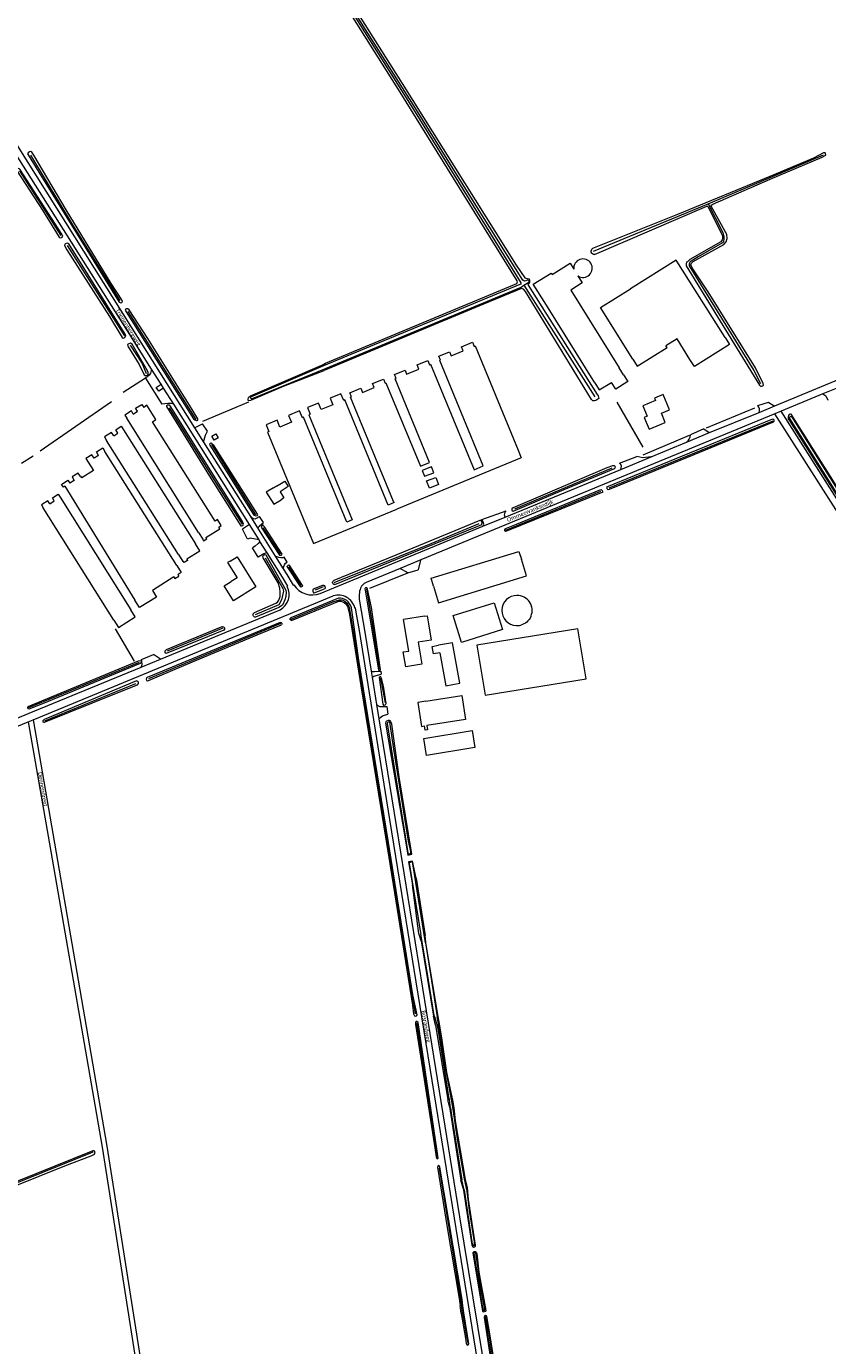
# Model space of a CAD drawing. Extents: x 177628 to 188968, y 384226 to 390673.
# Tile 347 of 393: x 186983 to 187466, y 386037 to 386833. Entities that reach past the tile are written whole.
import ezdxf

# ---------------------------------------------------------------- set-up
doc = ezdxf.new("R2010")
doc.units = 0
for name, color, linetype, lineweight in [('B01_T', 14, 'Continuous', 9), ('B02_D', 14, 'Continuous', 9), ('B02_T', 14, 'Continuous', 9), ('B03_F', 14, 'Continuous', 9), ('B11_F', 14, 'Continuous', 9), ('B11_S', 14, 'Continuous', 9), ('B14_F', 14, 'Continuous', 9), ('T02_F', 253, 'RASTER', 9), ('T04_F', 253, 'HAAG', 9), ('T07_F', 253, 'Continuous', 9), ('T09_F', 253, 'Continuous', 9), ('T09_T', 253, 'Continuous', 9), ('T22_D', 253, 'Continuous', 9), ('T22_F', 253, 'Continuous', 9), ('V00_F', 8, 'Continuous', 9), ('V00_T', 8, 'Continuous', 9), ('V06_F', 8, 'Continuous', 9), ('V06_T', 8, 'Continuous', 9), ('W01_F', 253, 'Continuous', 9), ('Z06', 7, 'Continuous', 9)]:
    doc.layers.add(name, color=color, linetype=linetype, lineweight=lineweight)
doc.styles.add('Legend', font='calibri.ttf')
doc.linetypes.add('HAAG', pattern='A,4,-1,[5,TOPOCAD.SHX,S=0.35,R=0,X=-0.35,Y=-0.35],-1', length=6)
doc.linetypes.add('RASTER', pattern='A,4,-1,[4,TOPOCAD.SHX,S=0.5,R=0,X=-0.5,Y=0],-1', length=6)

msp = doc.modelspace()

# ---------------------------------------------------------------- linework, layer by layer
at = {"layer": 'B01_T', "linetype": 'Continuous'}
for points in [[(187357.441, 386597.974), (187355.724, 386597.265), (187358.63, 386590.226), (187368.336, 386594.232), (187366.046, 386599.779), (187370.884, 386601.776), (187367.076, 386611), (187361.974, 386608.895), (187362.55, 386607.499)], [(187026.413, 386574.336), (187023.732, 386572.65)], [(187073.53, 386507.969), (187030.249, 386576.75)], [(187020.059, 386570.338), (187023.259, 386565.251), (187016.267, 386560.852), (187015.682, 386561.783), (187015.458, 386561.642)], [(187011.587, 386559.206), (187009.095, 386557.638)], [(187131.86, 386554.842), (187133.673, 386555.992), (187133.812, 386555.772), (187138.722, 386558.878), (187140.86, 386555.498), (187135.941, 386552.386), (187138.294, 386548.668), (187136.489, 386547.522)], [(187006.011, 386555.698), (187048.352, 386486.952)], [(187131.86, 386554.842), (187127.634, 386552.171), (187132.261, 386544.849), (187136.489, 386547.522)], [(187105.713, 386510.541), (187109.954, 386513.191), (187121.29, 386495.016), (187107.796, 386486.651), (187102.179, 386495.711), (187106.354, 386498.299)], [(187105.713, 386510.541), (187104.247, 386509.625), (187109.936, 386500.519), (187106.354, 386498.299)], [(187073.53, 386507.969), (187076.222, 386503.691), (187074.334, 386502.503)], [(187071.912, 386500.978), (187058.865, 386492.766), (187061.267, 386488.866), (187051.049, 386482.573), (187048.352, 386486.952)], [(187216.706, 386447.523), (187211.809, 386446.696), (187210.29, 386455.697), (187213.624, 386456.26), (187210.399, 386475.366)], [(187225.435, 386472.642), (187227.054, 386462.913), (187219.221, 386461.591), (187221.462, 386448.326), (187216.706, 386447.523)], [(187223.181, 386477.368), (187224.597, 386477.607), (187225.435, 386472.642)]]:
    msp.add_lwpolyline(points, dxfattribs=at)
at = {"layer": 'B02_D', "linetype": 'Continuous'}
msp.add_lwpolyline([(187348.745, 386632.358), (187351.395, 386628.119), (187369.456, 386639.409), (187368.755, 386640.531)], dxfattribs=at)
at = {"layer": 'B02_T', "linetype": 'Continuous'}
for points in [[(187311.343, 386674.075), (187340.601, 386627.269)], [(187348.745, 386632.358), (187329.264, 386663.521), (187347.339, 386674.796)], [(187325.911, 386618.079), (187296.62, 386664.907)], [(187404.438, 386645.573), (187407.101, 386641.342), (187385.976, 386628.042), (187383.312, 386632.274)], [(187239.226, 386634.456), (187246.478, 386637.444)], [(187253.006, 386640.135), (187253.623, 386640.389), (187279.534, 386577.511)], [(187226.11, 386629.05), (187226.734, 386629.307), (187252.961, 386565.67), (187258.505, 386567.954), (187232.278, 386631.592), (187232.781, 386631.799)], [(187212.32, 386623.366), (187219.63, 386626.379)], [(187343.252, 386623.028), (187340.601, 386627.269)], [(187185.63, 386612.366), (187192.74, 386615.296)], [(187199.284, 386617.993), (187199.836, 386618.221), (187220.589, 386567.866)], [(187226.179, 386570.039), (187205.38, 386620.506), (187205.927, 386620.731)], [(187325.911, 386618.079), (187328.56, 386613.844), (187335.892, 386618.427)], [(187204.46, 386546.524), (187178.491, 386609.424), (187179.054, 386609.656)], [(187047.363, 386599.321), (187049.883, 386600.958)], [(187096.661, 386534.647), (187058.996, 386594.667), (187060.987, 386595.916), (187055.565, 386604.556), (187053.612, 386603.33)], [(187041.429, 386589.807), (187084.806, 386520.965)], [(187086.647, 386527.899), (187043.435, 386596.77)], [(187074.627, 386514.459), (187031.219, 386583.362)], [(187035.512, 386586.072), (187038.112, 386587.713)], [(187279.534, 386577.511), (187281.442, 386572.889), (187206.368, 386541.902)], [(187228.729, 386563.852), (187227.267, 386567.4)], [(187221.662, 386565.264), (187223.095, 386561.786)], [(187229.896, 386561.022), (187231.615, 386556.85), (187226.071, 386554.565), (187224.284, 386558.9)], [(187035.681, 386474.8), (186993.048, 386542.75)], [(186996.944, 386545.194), (186999.654, 386546.894)], [(187003.156, 386549.091), (187045.781, 386481.141)], [(187204.753, 386545.814), (187204.46, 386546.524)], [(187086.647, 386527.899), (187089.286, 386523.693)], [(187091.157, 386524.867), (187099.509, 386530.109), (187098.876, 386531.118)], [(187079.567, 386511.87), (187087.419, 386516.818), (187084.806, 386520.965)], [(187074.627, 386514.459), (187077.198, 386510.378), (187077.465, 386510.546)], [(187228.45, 386495.45), (187227.012, 386500.239), (187280.079, 386516.421), (187281.537, 386511.638)], [(187228.45, 386495.45), (187231.475, 386485.375), (187284.604, 386501.575), (187281.537, 386511.638)], [(187035.681, 386474.8), (187038.341, 386470.562), (187048.442, 386476.899), (187045.781, 386481.141)], [(187259.617, 386429.622), (187320.61, 386439.546), (187315.525, 386469.732), (187254.643, 386459.827), (187259.617, 386429.622)], [(187223.972, 386425.968), (187219.028, 386425.192), (187221.284, 386410.804), (187223.131, 386411.093)], [(187223.972, 386425.968), (187245.659, 386429.37), (187247.917, 386414.982), (187224.553, 386411.316), (187224.967, 386408.679), (187223.544, 386408.456), (187223.131, 386411.093)]]:
    msp.add_lwpolyline(points, dxfattribs=at)
at = {"layer": 'B03_F', "linetype": 'Continuous'}
for points in [[(187094.775, 386585.876), (187097.08, 386587.329), (187098.538, 386585.016), (187096.234, 386583.563), (187094.775, 386585.876)], [(187287.403, 386477.384), (187287.248, 386477.023)], [(187251.897, 386408.289), (187253.414, 386398.122), (187224.334, 386393.228), (187222.642, 386403.379), (187251.897, 386408.289)]]:
    msp.add_lwpolyline(points, dxfattribs=at)
for centre, radius, start, end in [((187278.917, 386480.731), 9.123, 90.073166, 266.47027), ((187278.918, 386480.732), 9.122, 338.46546, 90.081487), ((187278.917, 386480.714), 9.105, 266.45929, 284.407988)]:
    msp.add_arc(centre, radius, start, end, dxfattribs=at)
at = {"layer": 'B03_F', "linetype": 'Continuous', "extrusion": (0, 0, -1)}
msp.add_arc((-187278.909, 386480.735), 9.127, 203.994979, 255.575513, dxfattribs=at)
at = {"layer": 'B11_F', "linetype": 'Continuous'}
for points in [[(187023.732, 386572.65), (187022.424, 386574.729), (187018.751, 386572.417), (187020.059, 386570.338)], [(187026.413, 386574.336), (187025.104, 386576.415), (187028.941, 386578.829), (187030.249, 386576.75)], [(187006.011, 386555.698), (187005.163, 386555.184), (187004.073, 386556.852), (187007.9, 386559.404), (187009.095, 386557.638)], [(187015.458, 386561.642), (187014.13, 386563.694), (187010.363, 386561.37), (187011.587, 386559.206)], [(187071.912, 386500.978), (187072.436, 386500.012), (187074.928, 386501.359), (187074.334, 386502.503)], [(187223.181, 386477.368), (187210.399, 386475.366)]]:
    msp.add_lwpolyline(points, dxfattribs=at)
at = {"layer": 'B11_S', "linetype": 'Continuous'}
msp.add_lwpolyline([(187362.55, 386607.499), (187354.825, 386604.312), (187357.441, 386597.974)], dxfattribs=at)
at = {"layer": 'B14_F', "linetype": 'Continuous'}
for points in [[(187296.62, 386664.907), (187288.643, 386677.659), (187299.438, 386684.411), (187300.041, 386683.447), (187310.926, 386690.256), (187313.172, 386686.666)], [(187404.438, 386645.573), (187375.062, 386692.245), (187347.339, 386674.796)], [(187315.69, 386682.639), (187318.327, 386678.424), (187311.343, 386674.075)], [(187246.478, 386637.444), (187245.442, 386639.958), (187251.969, 386642.649), (187253.006, 386640.135)], [(187383.312, 386632.274), (187375.471, 386644.729), (187368.755, 386640.531)], [(187219.63, 386626.379), (187218.59, 386628.902), (187225.07, 386631.573), (187226.11, 386629.05)], [(187232.781, 386631.799), (187231.759, 386634.279), (187238.204, 386636.936), (187239.226, 386634.456)], [(187205.927, 386620.731), (187204.937, 386623.133), (187211.33, 386625.768), (187212.32, 386623.366)], [(187343.252, 386623.028), (187345.849, 386618.874), (187338.488, 386614.273), (187335.892, 386618.427)], [(187179.054, 386609.656), (187178.029, 386612.145), (187184.604, 386614.855), (187185.63, 386612.366)], [(187192.74, 386615.296), (187191.749, 386617.701), (187198.293, 386620.398), (187199.284, 386617.993)], [(187160.772, 386601.951), (187159.144, 386605.897), (187152.516, 386603.162), (187154.144, 386599.216)], [(187174.306, 386607.537), (187172.678, 386611.483), (187166.174, 386608.799), (187167.802, 386604.853)], [(187204.753, 386545.814), (187201.145, 386544.325), (187174.945, 386607.801), (187174.306, 386607.537)], [(187047.363, 386599.321), (187046.204, 386601.17), (187042.236, 386598.681), (187043.435, 386596.77)], [(187049.883, 386600.958), (187048.749, 386602.767), (187052.491, 386605.115), (187053.612, 386603.33)], [(187149.444, 386597.094), (187147.742, 386601.218), (187141.102, 386598.478), (187142.804, 386594.354)], [(187154.144, 386599.216), (187153.278, 386598.858), (187179.468, 386535.404), (187176.128, 386534.025), (187150.001, 386597.324), (187149.444, 386597.094)], [(187167.802, 386604.853), (187160.772, 386601.951)], [(187038.112, 386587.713), (187036.79, 386589.811), (187040.109, 386591.902), (187041.429, 386589.807)], [(187135.807, 386591.466), (187134.105, 386595.59), (187127.475, 386592.853), (187129.177, 386588.729)], [(187142.804, 386594.354), (187135.807, 386591.466)], [(187035.512, 386586.072), (187034.189, 386588.172), (187029.894, 386585.466), (187031.219, 386583.362)], [(187129.177, 386588.729), (187128.397, 386588.407), (187156.148, 386521.174), (187206.368, 386541.902)], [(187220.589, 386567.866), (187226.179, 386570.039)], [(187227.267, 386567.4), (187221.662, 386565.264)], [(187223.095, 386561.786), (187228.729, 386563.852)], [(187224.284, 386558.9), (187229.896, 386561.022)], [(186999.654, 386546.894), (186998.546, 386548.661), (187002.048, 386550.858), (187003.156, 386549.091)], [(186996.944, 386545.194), (186995.835, 386546.96), (186991.94, 386544.516), (186993.048, 386542.75)], [(187098.876, 386531.118), (187100.414, 386532.117), (187098.221, 386535.65), (187096.661, 386534.647)], [(187089.286, 386523.693), (187089.81, 386522.827), (187091.694, 386523.958), (187091.157, 386524.867)], [(187079.567, 386511.87), (187080.074, 386510.899), (187077.978, 386509.646), (187077.465, 386510.546)], [(187265.112, 386485.412), (187270.201, 386469.231), (187245.45, 386461.447), (187240.361, 386477.628), (187265.112, 386485.412)], [(187232.284, 386455.211), (187228.497, 386454.53), (187227.681, 386459.066), (187231.468, 386459.747)], [(187232.284, 386455.211), (187235.862, 386435.322), (187244.313, 386436.842), (187239.919, 386461.267), (187231.468, 386459.747)]]:
    msp.add_lwpolyline(points, dxfattribs=at)
msp.add_arc((187318.722, 386687.336), 5.59, 237.15443, 186.879354, dxfattribs=at)
at = {"layer": 'T02_F', "linetype": 'RASTER'}
msp.add_lwpolyline([(187048.009, 386450.112), (187036.687, 386469.581)], dxfattribs=at)
at = {"layer": 'T04_F', "linetype": 'HAAG'}
for points in [[(187054.804, 386620.905), (187041.247, 386612.267)], [(187034.223, 386606.691), (186991.071, 386576.9)], [(187116.965, 386606.482), (187089.083, 386594.894)], [(187355.079, 386579.208), (187339.419, 386606.382)], [(187422.241, 386602.821), (187393.027, 386590.785)], [(187382.87, 386586.311), (187354.903, 386574.42)], [(186986.907, 386573.805), (186979.903, 386569.514)], [(187190.149, 386494.231), (187212.966, 386503.471)]]:
    msp.add_lwpolyline(points, dxfattribs=at)
at = {"layer": 'T07_F', "linetype": 'Continuous'}
for points in [[(186985.316, 386755.456), (187011.223, 386712.557), (187039.3, 386667.751)], [(187394.188, 386726.194), (187463.805, 386755.671)], [(186978.688, 386746.116), (187003.58, 386707.033)], [(187325.024, 386697.645), (187394.188, 386726.194)], [(187394.188, 386726.194), (187403.117, 386708.943), (187403.664, 386706.45), (187403.832, 386705.016), (187403.458, 386703.527), (187402.882, 386702.704), (187388.309, 386694.121), (187383.431, 386691.093), (187382.838, 386689.885), (187382.866, 386688.765), (187421.888, 386625.675), (187425.822, 386617.71)], [(187007.469, 386701.074), (187041.992, 386646.404)], [(187283.046, 386677.045), (187325.812, 386609.586)], [(187044.137, 386661.281), (187085.006, 386595.927)], [(187045.429, 386640.792), (187052.628, 386629.705), (187055.189, 386623.802)], [(187069.049, 386603.091), (187097.014, 386558.165), (187113.006, 386532.751)], [(187433.205, 386595.097), (187334.352, 386554.626)], [(187094.589, 386580.906), (187121.096, 386538.368)], [(187277.52, 386542.142), (187336.44, 386566.87)], [(187329.298, 386552.557), (187271.937, 386529.073)], [(187125.574, 386530.625), (187135.972, 386514.803)], [(187168.591, 386497.711), (187227.144, 386521.135), (187256.157, 386533.254)], [(187126.962, 386512.54), (187137.577, 386494.068), (187138.002, 386492.329), (187136.808, 386487.146), (187135.219, 386484.176), (187120.799, 386478.188)], [(187140.984, 386507.177), (187146.696, 386498.486), (187148.526, 386495.81)], [(187157.271, 386493.182), (187160.753, 386494.575)], [(187160.753, 386494.575), (187162.195, 386495.152)], [(187142.637, 386475.567), (187167.798, 386485.92), (187171.89, 386487.216), (187173.398, 386487.193), (187174.65, 386486.596), (187176.168, 386485.276), (187177.08, 386484.002), (187177.673, 386482.712), (187193.946, 386382.621), (187208.885, 386289.536), (187217.426, 386237.266)], [(187187.996, 386493.806), (187195.997, 386445.318)], [(187056.804, 386439.692), (187135.546, 386472.65), (187136.339, 386472.976)], [(187101.416, 386470.138), (187067.759, 386456.161)], [(187050.965, 386449.398), (186984.187, 386422.007)], [(187196.514, 386439.81), (187199.321, 386424.957)], [(186994.029, 386414.208), (187048.924, 386436.719)], [(187218.307, 386231.811), (187227.632, 386170.331), (187230.792, 386151.141)], [(186836.812, 386078.863), (187021.656, 386153.353), (187023.054, 386153.996)], [(187231.861, 386144.144), (187245.447, 386061.506)], [(187246.056, 386056.642), (187245.447, 386061.506)], [(187246.056, 386056.642), (187249.142, 386038.461)]]:
    msp.add_lwpolyline(points, dxfattribs=at)
at = {"layer": 'T09_F', "linetype": 'Continuous'}
for points in [[(187160.936, 386628.632), (187163.349, 386629.992), (187278.728, 386678.107), (187279.234, 386679.088), (187279.031, 386679.752), (187208.394, 386793.57), (187140.691, 386901.241), (187095.398, 386972.669), (187019.956, 387090.616), (187006.344, 387111.722), (187006.478, 387112.257), (187007.182, 387112.578), (187032.096, 387130.482), (187032.963, 387131.067)], [(187034.866, 387129.384), (187034.198, 387128.984), (187012.925, 387112.838), (187012.13, 387112.096), (187011.832, 387111.299), (187012.225, 387110.438), (187068.946, 387021.661), (187135.469, 386916.183), (187209.51, 386798.869), (187278.32, 386689.144), (187283.697, 386681.54), (187284.302, 386681.243)], [(187006.838, 386722.579), (186987.294, 386755.573), (186986.136, 386757.321), (186985.418, 386757.661), (186984.754, 386757.458), (186984.002, 386757.028), (186983.513, 386756.432), (186983.829, 386755.724), (186991.98, 386742.752), (187038.777, 386666.899), (187039.801, 386666.507), (187040.51, 386666.823), (187040.877, 386667.27), (187040.49, 386668.135), (187034.059, 386678.101), (187006.838, 386722.579)], [(187394.276, 386673.006), (187384.556, 386687.503), (187383.762, 386689.282), (187384.225, 386690.324), (187385.29, 386691.263), (187403.647, 386701.686), (187405.081, 386703.254), (187405.663, 386705.277), (187405.461, 386707.599), (187396.081, 386724.659), (187396.149, 386725.339), (187397.163, 386725.977), (187431.617, 386741.082), (187463.071, 386754.383), (187465.28, 386755.462), (187465.02, 386756.459), (187464.848, 386756.846), (187463.824, 386756.853), (187457.85, 386753.815), (187431.571, 386742.639), (187375.693, 386719.825), (187324.571, 386699.129)], [(186992.458, 386722.339), (187002.678, 386706.08), (187003.316, 386705.658), (187004.088, 386705.83), (187004.516, 386706.087), (187004.781, 386706.735), (187004.314, 386707.843), (186978.959, 386747.115), (186978.163, 386747.548), (186977.381, 386747.218), (186977.117, 386746.57), (186977.353, 386745.826), (186992.458, 386722.339)], [(187325.628, 386695.594), (187393.389, 386724.664), (187393.845, 386724.682), (187393.991, 386724.561), (187402.933, 386707.027), (187402.85, 386705.134), (187402.705, 386704.42), (187401.967, 386703.163), (187383.3, 386692.602), (187381.72, 386691.154), (187381.29, 386690.869), (187381.025, 386690.009), (187381.044, 386688.718), (187425.306, 386616.806), (187425.806, 386616.102), (187426.373, 386616.077), (187427.104, 386616.31), (187427.577, 386616.707), (187427.429, 386617.662), (187422.914, 386627.151), (187394.276, 386673.006)], [(187033.075, 386658.112), (187040.644, 386645.417), (187041.292, 386645.152), (187041.803, 386645.214), (187042.297, 386645.499), (187042.767, 386646.387), (187042.431, 386647.55), (187008.436, 386702.059), (187007.706, 386702.519), (187006.804, 386702.293), (187005.946, 386701.778), (187005.764, 386700.935), (187007.242, 386698.334), (187033.075, 386658.112)], [(187285.856, 386677.973), (187285.489, 386677.526), (187285.621, 386677.019), (187327.221, 386611.116), (187327.914, 386610.198), (187328.196, 386608.72), (187326.448, 386607.562), (187325.661, 386607.21), (187324.584, 386607.296), (187323.848, 386608.1), (187284.026, 386673.192), (187282.86, 386674.748), (187281.713, 386674.991), (187258.657, 386665.559)], [(187284.302, 386681.243), (187285.274, 386681.199), (187286.169, 386680.888), (187286.51, 386680.106), (187286.518, 386679.228), (187286.409, 386678.661), (187285.856, 386677.973)], [(187056.027, 386644.963), (187044.901, 386662.271), (187044.113, 386662.768), (187043.15, 386662.811), (187042.67, 386662.407), (187042.495, 386661.952), (187042.952, 386660.929), (187083.726, 386596.451), (187084.585, 386595.796), (187085.496, 386595.447), (187085.881, 386595.431), (187086.353, 386595.641), (187086.387, 386596.412), (187081.227, 386604.585), (187056.027, 386644.963)], [(187258.657, 386665.559), (187162.464, 386625.633)], [(187050.799, 386629.13), (187053.824, 386623.038), (187054.462, 386622.616), (187055.001, 386622.613), (187055.68, 386622.822), (187056.287, 386623.385), (187056.321, 386624.396), (187055.91, 386625.374), (187046.691, 386641.441), (187045.618, 386641.987), (187044.743, 386641.695), (187043.951, 386641.208), (187044.002, 386640.539), (187044.184, 386639.925), (187044.993, 386638.731), (187050.799, 386629.13)], [(187160.936, 386628.632), (187117.835, 386610.079), (187117.227, 386609.581), (187116.687, 386609.016), (187116.454, 386608.322), (187116.487, 386607.683), (187116.994, 386607.515), (187118.311, 386607.594), (187138.065, 386616.148), (187162.464, 386625.633)], [(187093.31, 386561.864), (187112.208, 386531.918), (187112.708, 386531.822), (187113.36, 386532.097), (187113.724, 386532.326), (187113.82, 386532.827), (187113.227, 386534.419), (187069.619, 386604.292), (187069.138, 386604.704), (187068.442, 386604.717), (187067.958, 386604.591), (187067.307, 386604.316), (187067.303, 386603.778), (187093.31, 386561.864)], [(187493.299, 386521.808), (187444.467, 386599.306), (187443.936, 386599.297), (187443.117, 386599.016), (187442.676, 386598.344), (187442.584, 386597.518), (187442.647, 386596.466), (187443.56, 386594.957), (187460.482, 386568.187), (187489.762, 386521.827), (187490.879, 386520.278), (187491.546, 386520.183), (187492.422, 386520.251), (187492.843, 386520.471), (187493.472, 386521.014), (187493.533, 386521.334), (187493.299, 386521.808)], [(187333.189, 386555.306), (187433.253, 386596.444), (187433.734, 386596.258), (187433.969, 386595.724), (187433.959, 386594.844), (187433.247, 386594.291), (187432.18, 386593.82), (187374.381, 386570.083), (187336.623, 386554.546), (187333.938, 386553.455)], [(187103.203, 386565.559), (187093.753, 386580.595), (187093.551, 386581.259), (187093.882, 386581.785), (187094.354, 386581.996), (187095.608, 386580.668), (187122.054, 386538.769), (187122.221, 386538.183), (187122.091, 386537.842), (187121.54, 386537.596), (187120.401, 386538.031), (187117.839, 386542.079), (187103.203, 386565.559)], [(187307.388, 386553.664), (187337.374, 386566.202), (187337.968, 386566.562), (187338.395, 386567.508), (187337.799, 386567.997), (187336.452, 386568.056), (187333.155, 386566.773), (187276.586, 386542.744), (187275.86, 386542.042), (187275.756, 386541.429), (187275.967, 386540.957), (187276.685, 386540.617), (187307.388, 386553.664)], [(187330.615, 386552.106), (187272.646, 386528.562), (187272.187, 386528.519), (187271.987, 386528.43), (187271.618, 386528.905), (187271.479, 386529.401), (187271.74, 386530.074), (187272.607, 386530.456), (187278.697, 386532.903), (187329.466, 386553.775)], [(187329.466, 386553.775), (187329.854, 386553.579), (187330.218, 386553.197), (187330.558, 386552.428), (187330.615, 386552.106)], [(187333.189, 386555.306), (187333.166, 386554.919), (187333.191, 386554.434), (187333.455, 386553.93), (187333.938, 386553.455)], [(187168.889, 386496.375), (187210.172, 386513.281), (187256.205, 386531.945), (187257.587, 386532.657), (187257.838, 386533.996), (187257.303, 386534.984), (187256.498, 386535.096), (187210.29, 386515.976), (187168.362, 386498.737)], [(187137.168, 386514.729), (187126.43, 386531.298), (187125.992, 386531.857), (187125.475, 386532.381), (187124.932, 386532.328), (187124.453, 386531.076), (187135.572, 386514.219)], [(187120.458, 386479.481), (187133.409, 386485.126), (187134.351, 386485.679), (187135.185, 386487.048), (187135.91, 386489.233), (187136.011, 386491.782), (187135.752, 386494.258), (187134.825, 386497.392), (187125.757, 386512.606), (187125.582, 386513.394), (187126.023, 386514.207), (187126.489, 386514.403), (187127.011, 386514.466), (187127.256, 386514.256), (187139.488, 386493.011), (187139.509, 386491.845), (187139.436, 386489.229), (187138.844, 386487.1), (187137.317, 386484.03), (187135.24, 386482.451), (187121.188, 386476.714)], [(187135.572, 386514.219), (187136.039, 386514.037), (187136.504, 386514.162), (187136.902, 386514.325), (187137.168, 386514.729)], [(187140.225, 386507.164), (187140.494, 386507.593), (187140.796, 386507.995), (187141.35, 386508.276)], [(187140.225, 386507.164), (187148.115, 386495.202), (187148.441, 386494.846)], [(187149.488, 386495.72), (187141.35, 386508.276)], [(187149.488, 386495.72), (187149.333, 386495.279), (187148.949, 386495.062), (187148.441, 386494.846)], [(187161.869, 386496.068), (187159.491, 386495.09), (187155.958, 386493.701)], [(187191.009, 386482.56), (187188.765, 386493.519), (187188.5, 386494.119), (187188.161, 386494.527), (187188.002, 386494.616), (187187.473, 386494.463), (187187.231, 386494.197), (187187.13, 386493.794), (187187.206, 386492.991), (187195.33, 386444.675), (187195.714, 386444.526), (187196.248, 386444.762), (187196.566, 386444.942), (187191.009, 386482.56)], [(187142.853, 386474.618), (187171.419, 386486.407), (187172.662, 386486.393), (187173.55, 386486.02), (187174.826, 386485.369), (187175.676, 386484.653), (187176.53, 386483.222), (187177.003, 386481.486), (187177.907, 386478.386), (187184.683, 386435.334), (187201.476, 386331.705), (187215.855, 386242.529), (187216.401, 386237.375), (187216.797, 386236.515), (187217.073, 386236.056), (187217.73, 386235.903), (187218.292, 386236.096), (187218.603, 386236.695), (187216.004, 386248.718), (187201.344, 386340.63), (187183.494, 386450.805), (187179.094, 386482.318), (187178.575, 386483.447), (187177.825, 386484.795), (187177.095, 386485.957), (187176.22, 386486.727), (187174.66, 386487.572), (187173.615, 386488.003), (187172.375, 386488.149), (187171.235, 386488.08), (187142.491, 386476.206)], [(187155.958, 386493.701), (187155.791, 386493.047), (187155.798, 386492.328), (187156.077, 386491.484)], [(187156.077, 386491.484), (187156.592, 386491.436), (187159.102, 386492.367)], [(187159.102, 386492.367), (187162.666, 386493.826)], [(187136.077, 386473.557), (187055.771, 386440.384), (187055.259, 386440.083), (187055.072, 386439.215), (187055.368, 386438.57), (187055.913, 386438.235), (187056.48, 386438.561), (187083.105, 386449.764), (187124.515, 386467.05), (187136.736, 386472.094)], [(187101.949, 386468.86), (187092.132, 386464.852), (187067.148, 386454.804), (187066.563, 386455.263), (187066.665, 386456.324), (187067.439, 386457.276), (187101.041, 386471.039)], [(186983.994, 386422.708), (187050.589, 386450.418), (187051.86, 386450.561), (187052.224, 386449.696), (187052.07, 386449.318), (187051.422, 386448.811), (186992.507, 386424.479), (186984.406, 386421.213)], [(187198.44, 386435.094), (187197.394, 386439.093), (187196.784, 386440.656), (187196.514, 386440.816), (187196.033, 386440.644), (187195.673, 386440.286), (187197.884, 386424.254), (187198.33, 386423.694), (187198.748, 386423.559), (187199.377, 386423.757), (187199.819, 386424.111), (187199.986, 386424.544), (187198.44, 386435.094)], [(187037.217, 386430.745), (187049.88, 386435.918), (187050.406, 386436.615), (187050.407, 386437.462), (187050.126, 386437.789), (187049.346, 386438.212), (186995.566, 386415.823), (186993.632, 386414.933), (186992.68, 386414.17), (186992.845, 386413.529), (186993.365, 386413.247), (186993.79, 386413.313), (187037.217, 386430.745)], [(187213.503, 386346.011), (187207.822, 386380.388), (187203.399, 386412.093), (187203.009, 386413.156), (187202.701, 386413.856), (187201.992, 386414.38), (187201.144, 386414.405), (187200.236, 386413.845), (187199.847, 386413.554), (187199.511, 386412.689), (187211.462, 386342.95)], [(187218.013, 386319.11), (187223.59, 386284.608)], [(187219.568, 386285.781), (187215.772, 386315.13)], [(187221.103, 386281.276), (187219.568, 386285.781)], [(187221.103, 386281.276), (187228.488, 386235.901)], [(187223.965, 386280.387), (187223.59, 386284.608)], [(187225.032, 386273.091), (187223.965, 386280.387)], [(187231.4, 386235.711), (187225.032, 386273.091)], [(187228.832, 386159.09), (187230.102, 386150.949), (187230.398, 386150.304), (187230.782, 386149.894), (187231.373, 386150.166), (187230.447, 386155.861), (187219.166, 386232.071), (187218.523, 386232.621), (187218.204, 386232.605), (187217.667, 386232.358), (187217.752, 386230.899), (187221.188, 386207.995), (187228.832, 386159.09)], [(187229.824, 386230.435), (187228.488, 386235.901)], [(187232.184, 386231.317), (187231.4, 386235.711)], [(187229.824, 386230.435), (187237.133, 386185.504)], [(187233.603, 386222.861), (187232.184, 386231.317)], [(187240.089, 386185.215), (187236.603, 386201.88), (187233.603, 386222.861)], [(187238.113, 386181.476), (187237.133, 386185.504)], [(187240.908, 386180.557), (187240.089, 386185.215)], [(187238.113, 386181.476), (187244.931, 386136.846)], [(187241.766, 386172.651), (187240.908, 386180.557)], [(187247.892, 386137.355), (187241.766, 386172.651)], [(186837.221, 386077.834), (186944.918, 386120.993), (187006.023, 386145.578), (187021.84, 386151.68), (187023.99, 386152.669), (187024.24, 386153.826), (187023.737, 386154.636), (187022.943, 386154.662), (186874.606, 386094.907), (186836.387, 386079.935)], [(187246.26, 386061.159), (187245.798, 386064.854), (187232.337, 386144.814), (187232.065, 386145.405), (187231.706, 386145.761), (187231.466, 386145.716), (187231.086, 386145.411), (187231.01, 386144.725), (187236.812, 386108.322), (187243.915, 386065.55)], [(187246.445, 386132.057), (187244.931, 386136.846)], [(187249.048, 386132.568), (187247.892, 386137.355)], [(187246.445, 386132.057), (187251.616, 386097.933), (187252.043, 386096.966), (187252.256, 386096.662), (187252.559, 386096.517), (187252.918, 386096.516), (187253.367, 386096.674), (187253.845, 386097.124), (187253.95, 386097.608), (187249.612, 386125.328)], [(187249.612, 386125.328), (187249.048, 386132.568)], [(187256.169, 386081.38), (187254.809, 386092.41), (187254.485, 386093.144), (187253.987, 386093.641), (187253.814, 386093.764), (187253.029, 386093.737), (187252.829, 386093.648), (187252.44, 386093.357), (187252.28, 386093.087), (187258.055, 386057.956), (187258.217, 386057.589), (187258.572, 386057.506), (187259.327, 386057.6), (187260.027, 386057.909), (187260.228, 386058.356), (187256.169, 386081.38)], [(187243.915, 386065.55), (187244.678, 386061.343)], [(187245.258, 386056.4), (187244.678, 386061.343)], [(187245.258, 386056.4), (187247.845, 386041.571)], [(187246.784, 386056.906), (187246.26, 386061.159)], [(187247.845, 386041.571), (187248.242, 386038.302), (187248.538, 386037.657), (187249.166, 386037.425), (187249.601, 386037.755), (187249.77, 386038.094), (187246.784, 386056.906)], [(187262.578, 386044.178), (187260.67, 386054.648), (187260.493, 386055.048), (187260.194, 386055.274), (187259.998, 386055.267), (187259.55, 386055.11), (187259.264, 386054.944), (187259.092, 386054.071), (187266.171, 386008.123), (187266.381, 386007.738), (187266.58, 386007.467), (187267.069, 386007.444), (187267.75, 386007.704), (187268.203, 386008.303), (187268.242, 386008.758), (187267.032, 386016.469), (187262.578, 386044.178)]]:
    msp.add_lwpolyline(points, dxfattribs=at)
at = {"layer": 'T09_F', "linetype": 'Continuous', "extrusion": (0, 0, -1)}
for centre, radius, start, end in [((-187325.575, 386697.504), 1.91, 268.41877, 58.286859), ((-187161.828, 386494.791), 1.278, 91.842774, 229.018033), ((-187168.836, 386497.603), 1.229, 267.515891, 67.328913), ((-187121.063, 386478.161), 1.452, 265.065087, 65.376452), ((-187101.18, 386469.818), 1.229, 83.521248, 231.235288), ((-187136.14, 386472.705), 0.854, 85.772908, 225.72927), ((-187142.842, 386475.451), 0.833, 269.211457, 65.105167), ((-186984.426, 386422.023), 0.81, 271.418033, 57.767121)]:
    msp.add_arc(centre, radius, start, end, dxfattribs=at)
at = {"layer": 'T09_T', "linetype": 'Continuous'}
for points in [[(187211.462, 386342.95), (187213.003, 386333.08), (187215.503, 386333.57), (187213.503, 386346.011)], [(187218.013, 386319.11), (187215.942, 386329.35), (187213.481, 386329.12), (187215.772, 386315.13)]]:
    msp.add_lwpolyline(points, dxfattribs=at)
at = {"layer": 'T22_D', "linetype": 'Continuous'}
for points in [[(187425.088, 386600.317), (187434.53, 386604.346)], [(187381.173, 386582.273), (187395.157, 386588.058)]]:
    msp.add_lwpolyline(points, dxfattribs=at)
at = {"layer": 'T22_F', "linetype": 'Continuous'}
for points in [[(187054.804, 386620.905), (187064.667, 386605.217)], [(187424.314, 386604.367), (187430.709, 386606.493)], [(187092.092, 386588.927), (187089.132, 386593.46)], [(187391.752, 386590.315), (187383.597, 386586.689)], [(187340.752, 386569.729), (187351.135, 386573.77)], [(187125.925, 386533.809), (187123.578, 386537.539)], [(187257.734, 386535.607), (187272.378, 386540.956)], [(187116.367, 386523.798), (187113.208, 386529.856)], [(187122.692, 386512.929), (187119.212, 386518.463)], [(187140.242, 386509.986), (187138.376, 386512.866)], [(187212.966, 386503.471), (187219.361, 386505.28)], [(187052.375, 386451.161), (187059.581, 386454.16)], [(187196.683, 386444.151), (187196.956, 386442.302)], [(187200.287, 386422.812), (187201.049, 386418.11)]]:
    msp.add_lwpolyline(points, dxfattribs=at)
at = {"layer": 'V00_F', "linetype": 'Continuous'}
for points in [[(187058.415, 386626.427), (187057.712, 386623.906), (187056.906, 386622.723), (187054.804, 386620.905)], [(187065.648, 386614.923), (187062.734, 386613.08), (187061.233, 386615.373), (187064.192, 386617.239)], [(187071.725, 386605.257), (187070.168, 386605.676), (187068.199, 386605.614), (187064.667, 386605.217)], [(187463.551, 386611.455), (187465.229, 386610.353), (187466.562, 386607.587)], [(187084.355, 386590.926), (187089.132, 386593.46)], [(187089.723, 386582.395), (187090.95, 386586.624), (187092.092, 386588.927)], [(187359.874, 386573.462), (187354.866, 386572.94), (187351.135, 386573.77)], [(187341.572, 386565.891), (187341.905, 386567.854), (187341.623, 386568.937), (187340.752, 386569.729)], [(187118.058, 386537.363), (187119.784, 386536.246), (187120.852, 386535.968), (187122.155, 386536.644), (187123.578, 386537.539)], [(187258.328, 386531.548), (187258.961, 386532.839), (187258.445, 386534.221), (187257.734, 386535.607)], [(187271.766, 386537.092), (187271.284, 386538.441), (187271.805, 386539.983), (187272.378, 386540.956)], [(187117.384, 386532.637), (187113.208, 386529.856)], [(187122.927, 386529.626), (187122.803, 386530.326), (187123.282, 386531.578), (187124.855, 386533.13), (187125.925, 386533.809)], [(187123.244, 386523.317), (187117.921, 386524.298), (187116.367, 386523.798)], [(187123.782, 386522.461), (187122.743, 386521.103), (187120.866, 386519.546), (187119.212, 386518.463)], [(187128.082, 386515.622), (187127.18, 386515.396), (187126.202, 386514.984), (187122.692, 386512.929)], [(187138.376, 386512.866), (187137.5, 386512.538), (187136.342, 386512.5), (187135.115, 386512.701), (187133.05, 386513.538)], [(187220.883, 386511.315), (187220.604, 386511.016), (187219.361, 386505.28)], [(187137.879, 386505.863), (187138.238, 386507.291), (187138.641, 386508.294), (187139.204, 386509.271), (187140.242, 386509.986)], [(187208.313, 386506.135), (187212.173, 386504.065), (187212.966, 386503.471)], [(187051.998, 386446.541), (187052.64, 386448.115), (187052.588, 386450.242), (187052.375, 386451.161)], [(187063.703, 386451.36), (187059.581, 386454.16)], [(187190.904, 386444.192), (187191.625, 386443.912), (187192.894, 386443.835), (187196.683, 386444.151)], [(187191.502, 386440.502), (187191.939, 386440.775), (187192.473, 386441.01), (187196.956, 386442.302)], [(187194.18, 386423.97), (187195.279, 386423.217), (187196.055, 386422.793), (187200.287, 386422.812)], [(187195.57, 386415.391), (187197.03, 386416.624), (187197.826, 386417.093), (187199.01, 386417.615), (187201.049, 386418.11)]]:
    msp.add_lwpolyline(points, dxfattribs=at)
at = {"layer": 'V00_T', "linetype": 'Continuous'}
for points in [[(187058.415, 386626.427), (187043.933, 386649.461), (186969.051, 386767.991), (186893.492, 386888.211), (186846.077, 386963.931), (186754.133, 387109.472)], [(186757.232, 387111.243), (186848.809, 386965.36), (186971.89, 386770.001), (187046.492, 386651.1), (187084.355, 386590.926)], [(187434.53, 386604.346), (187535.561, 386646.141), (187650.631, 386693.612), (187875.47, 386786.217)], [(187064.192, 386617.239), (187058.415, 386626.427)], [(187065.648, 386614.923), (187064.192, 386617.239)], [(187071.725, 386605.257), (187065.648, 386614.923)], [(187471.606, 386614.783), (187463.551, 386611.455)], [(187463.551, 386611.455), (187438.363, 386601.048)], [(187117.384, 386532.637), (187071.725, 386605.257)], [(187434.484, 386599.445), (187331.461, 386556.88), (187220.883, 386511.315)], [(187395.157, 386588.058), (187425.088, 386600.317)], [(187438.363, 386601.048), (187434.484, 386599.445)], [(187084.355, 386590.926), (187089.723, 386582.395)], [(187089.723, 386582.395), (187118.058, 386537.363)], [(187359.874, 386573.462), (187381.173, 386582.273)], [(187271.766, 386537.092), (187341.572, 386565.891)], [(187341.572, 386565.891), (187359.874, 386573.462)], [(187118.058, 386537.363), (187122.927, 386529.626)], [(187258.328, 386531.548), (187271.766, 386537.092)], [(187123.244, 386523.317), (187117.384, 386532.637)], [(187122.927, 386529.626), (187133.05, 386513.538)], [(187160.137, 386491.057), (187258.328, 386531.548)], [(187123.782, 386522.461), (187123.244, 386523.317)], [(187128.082, 386515.622), (187123.782, 386522.461)], [(187140.234, 386495.209), (187140.679, 386495.45), (187137.32, 386500.904), (187128.082, 386515.622)], [(187133.05, 386513.538), (187137.879, 386505.863)], [(187220.883, 386511.315), (187208.313, 386506.135)], [(187137.879, 386505.863), (187139.98, 386502.524), (187143.751, 386495.956), (187144.183, 386496.203)], [(187208.313, 386506.135), (187187.803, 386497.684)], [(186986.834, 386414.785), (187168.069, 386489.526)], [(187183.87, 386486.383), (187187.11, 386467.61), (187190.904, 386444.192)], [(187063.703, 386451.36), (187135.965, 386481.113)], [(187330.604, 385561.352), (187321.313, 385619.221), (187313.313, 385667.311), (187306.091, 385713.031), (187293.633, 385789.57), (187280.894, 385868.781), (187241.133, 386113.891), (187202.163, 386354.531), (187183.789, 386468.561), (187181.846, 386479.625), (187181.482, 386482.245), (187181.048, 386482.118)], [(186954.232, 386406.239), (186987.905, 386420.152), (187051.998, 386446.541)], [(187051.998, 386446.541), (187063.703, 386451.36)], [(187190.904, 386444.192), (187191.502, 386440.502)], [(187191.502, 386440.502), (187194.18, 386423.97)], [(187194.18, 386423.97), (187195.57, 386415.391)], [(186983.993, 386413.612), (186986.834, 386414.785)], [(187195.57, 386415.391), (187208.614, 386334.87), (187224.002, 386239.051), (187244.163, 386114.841), (187263.203, 385999.999), (187274.663, 385926.7), (187277.042, 385912.078)], [(186794.564, 386335.402), (186983.993, 386413.612)]]:
    msp.add_lwpolyline(points, dxfattribs=at)
for centre, radius, start, end in [((187436.723, 386612.723), 8.66, 226.009808, 255.327382), ((187421.442, 386601.719), 3.906, 338.962963, 42.675834), ((187404.492, 386605.838), 20.081, 230.623733, 242.299551), ((187377.942, 386586.92), 5.66, 304.813739, 357.660346), ((187130.725, 386490.394), 10.658, 299.445907, 26.856023), ((187155.231, 386503.152), 13.052, 212.167276, 292.078269), ((187198.779, 386489.144), 15.163, 160.255619, 190.490238), ((187190.612, 386491.679), 6.63, 115.069117, 157.03027), ((187171.103, 386479.769), 10.218, 13.291947, 107.275355)]:
    msp.add_arc(centre, radius, start, end, dxfattribs=at)
at = {"layer": 'V06_F', "linetype": 'Continuous'}
for points in [[(186986.834, 386414.785), (186999.808, 386340.381), (187031.46, 386157.395), (187067.51, 385927.885), (187085.533, 385795.484), (187107.269, 385654.607), (187123.642, 385544.878)], [(186983.993, 386413.612), (186996.852, 386339.867), (187028.5, 386156.907), (187064.542, 385927.449), (187082.565, 385795.052), (187104.303, 385654.155), (187120.203, 385544.451)]]:
    msp.add_lwpolyline(points, dxfattribs=at)
at = {"layer": 'V06_T', "linetype": 'Continuous'}
for points in [[(187537.438, 386437.556), (187497.845, 386500.065), (187434.484, 386599.445)], [(187490.468, 386518.954), (187438.363, 386601.048)]]:
    msp.add_lwpolyline(points, dxfattribs=at)
at = {"layer": 'W01_F', "linetype": 'Continuous'}
for points in [[(187033.452, 387130.427), (187033.295, 387130.355), (187009.705, 387112.867), (187008.867, 387112.011), (187008.391, 387111.604), (187008.699, 387110.516), (187057.974, 387034.039), (187153.965, 386882.459), (187217.369, 386781.458), (187281.153, 386678.55), (187281.268, 386677.658), (187280.717, 386677.412), (187162.138, 386628.434)], [(187285.471, 386680.336), (187284.214, 386679.728), (187283.471, 386679.49), (187282.498, 386680.189), (187253.06, 386726.886), (187217.917, 386783.402), (187187.445, 386831.417), (187152.251, 386887.764), (187116.331, 386944.253), (187076.234, 387007.815), (187070.381, 387017.292), (187010.784, 387110.712), (187010.426, 387111.494), (187010.297, 387112.191), (187010.532, 387112.299), (187033.653, 387129.573)], [(187283.046, 386677.045), (187283.972, 386677.732), (187286.042, 386678.791)], [(187285.471, 386680.336), (187285.767, 386680.066), (187286.07, 386679.676), (187286.134, 386679.257), (187286.042, 386678.791)], [(187163.418, 386626.835), (187281.42, 386675.838), (187283.046, 386677.045)], [(187162.138, 386628.434), (187118.029, 386609.485), (187118.019, 386609.112), (187118.423, 386608.637), (187118.982, 386608.689), (187119.738, 386608.949), (187163.418, 386626.835)], [(187444.547, 386597.745), (187491.916, 386522.547), (187491.929, 386521.786), (187491.61, 386521.372), (187491.066, 386521.39), (187490.543, 386521.734), (187443.48, 386596.557), (187443.224, 386597.218), (187443.26, 386597.432), (187443.469, 386597.635), (187443.958, 386597.796), (187444.311, 386597.782), (187444.547, 386597.745)], [(187204.665, 386397.123), (187202.451, 386412.078), (187202.173, 386413.071), (187201.996, 386413.471), (187201.241, 386413.377), (187200.804, 386413.104), (187200.543, 386412.432), (187213.026, 386334.454), (187213.173, 386334.12), (187213.653, 386333.934), (187213.979, 386333.918), (187214.579, 386334.183), (187214.765, 386334.663), (187214.826, 386335.248), (187213.468, 386341.579), (187204.665, 386397.123)], [(187217.036, 386321.565), (187215.851, 386328.77), (187214.653, 386328.958), (187214.586, 386328.929), (187213.933, 386328.242), (187220.584, 386286.248), (187220.936, 386285.447)], [(187222.612, 386286.345), (187217.036, 386321.565)], [(187221.692, 386280.842), (187220.936, 386285.447)], [(187224.734, 386262.746), (187221.692, 386280.842)], [(187223.614, 386280.096), (187222.612, 386286.345)], [(187223.614, 386280.096), (187230.761, 386235.532)], [(187229.23, 386235.573), (187228.906, 386236.307), (187224.734, 386262.746)], [(187230.578, 386231.07), (187229.23, 386235.573)], [(187231.833, 386230.03), (187230.761, 386235.532)], [(187230.578, 386231.07), (187231.3, 386227.086), (187237.864, 386186.01), (187238.092, 386185.313)], [(187234.418, 386212.609), (187231.833, 386230.03)], [(187239.343, 386185.547), (187234.418, 386212.609)], [(187238.811, 386180.611), (187238.092, 386185.313)], [(187240.303, 386179.756), (187239.343, 386185.547)], [(187238.811, 386180.611), (187239.442, 386176.11), (187245.524, 386137.211)], [(187242.998, 386161.906), (187240.303, 386179.756)], [(187247.28, 386137.746), (187242.998, 386161.906)], [(187246.995, 386131.168), (187245.524, 386137.211)], [(187248.88, 386130.326), (187247.28, 386137.746)], [(187246.995, 386131.168), (187251.933, 386098.295), (187252.419, 386097.554), (187252.974, 386097.56), (187253.316, 386097.87), (187253.21, 386099.735), (187250.341, 386118.703)], [(187250.341, 386118.703), (187248.88, 386130.326)], [(187255.14, 386086.327), (187254.019, 386092.843), (187253.68, 386093.251), (187253.325, 386093.333), (187253.058, 386093.215), (187252.813, 386092.868), (187258.098, 386059.751), (187258.782, 386058.38), (187258.974, 386058.305), (187259.441, 386058.511), (187259.478, 386058.607), (187256.449, 386075.592), (187255.14, 386086.327)], [(187262.02, 386044.354), (187260.264, 386053.935), (187260.125, 386054.431), (187259.533, 386054.329), (187259.796, 386053.011), (187266.558, 386008.596), (187266.889, 386008.026), (187267.111, 386007.884), (187267.623, 386008.349), (187267.476, 386008.683), (187262.02, 386044.354)]]:
    msp.add_lwpolyline(points, dxfattribs=at)

# ---------------------------------------------------------------- texts
at = {"layer": 'Z06', "linetype": 'Continuous', "style": 'Legend'}
for s, rotation, p in [('Trienenbergweg', 301.926455, (187036.402, 386661.953)), ('Ommezwanksedijk', 22.461176, (187273.43, 386534.104)), ('Dennendreef', 279.669505, (186989.758, 386382.968)), ('Bosrandweg', 279.151396, (187221.234, 386239.147))]:
    msp.add_text(s, height=2.5, rotation=rotation, dxfattribs=at).set_placement(p)

doc.saveas('drawing.dxf')
